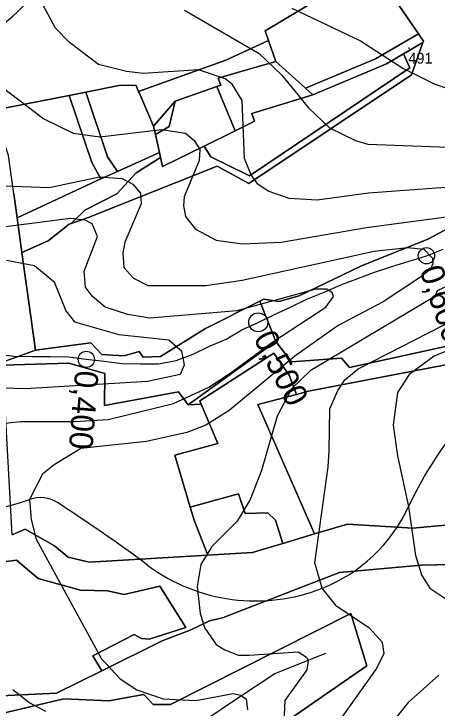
# Model space of a CAD drawing. Extents: x -510989 to -501240, y -1184665 to -1176098.
# Drawn here: x -509708.8 to -509475.1, y -1177973.1 to -1177590.1 of the extents above; entities that cross this region are included whole.
import ezdxf

# ---------------------------------------------------------------- set-up
doc = ezdxf.new("R2010")
doc.units = 0
for name, color, linetype in [('lesni_pozemek', 7, 'Continuous'), ('NAVRH_rozvodnice', 7, 'Continuous'), ('orna_puda', 7, 'Continuous'), ('ostatni_plocha_x_neplodna_puda', 7, 'Continuous'), ('ostatni_plocha_x_ostatni_komunikace', 7, 'Continuous'), ('STAV_vyrazne_udolnice', 7, 'Continuous'), ('trasovani_toku', 7, 'Continuous'), ('trvaly_travni_porost', 7, 'Continuous'), ('vrstevnice_01', 7, 'Continuous'), ('vrstevnice_02', 7, 'Continuous'), ('vrstevnice_05', 7, 'Continuous'), ('zahrada', 7, 'Continuous'), ('zastavena_plocha_a_nadvori', 7, 'Continuous')]:
    doc.layers.add(name, color=color, linetype=linetype)

msp = doc.modelspace()

# ---------------------------------------------------------------- linework, layer by layer
at = {"layer": 'lesni_pozemek'}
for points in [[(-509462.62, -1177705), (-509480.34, -1177714.44), (-509516.83, -1177729.19), (-509551.24, -1177745.75), (-509562.47, -1177748.83), (-509570.85, -1177747.57), (-509572.99, -1177748.64), (-509603.04, -1177763.73), (-509627.77, -1177779.13), (-509637.39, -1177779.59), (-509639.6, -1177776.41), (-509647.86, -1177778.86), (-509660.3, -1177778.07), (-509666.26, -1177771.57), (-509696.88, -1177775.6), (-509704.37, -1177721.75), (-509689.95, -1177715.27), (-509678.31, -1177706.14), (-509677.09, -1177705.72), (-509668.22, -1177702.68), (-509596.6, -1177674.14), (-509578.99, -1177683.68), (-509489.24, -1177623.79), (-509482.96, -1177605.95), (-509482.69, -1177605.19), (-509485.42, -1177601.19), (-509510.77, -1177563.96)], [(-509709.77, -1177877.63), (-509702.57, -1177874.44), (-509686.28, -1177883.62), (-509678.87, -1177889.85), (-509667.21, -1177892.62), (-509601.69, -1177888.74), (-509595.76, -1177888.39), (-509577.13, -1177887.28), (-509560.24, -1177882.24), (-509542.89, -1177877.06), (-509524.67, -1177871.62), (-509488.45, -1177873.79), (-509446.63, -1177870.04)], [(-509726, -1177976.34), (-509724.11, -1177969.12), (-509723.91, -1177966.65), (-509685.31, -1177964.93), (-509660.16, -1177952.52), (-509626.9, -1177936.09), (-509611.43, -1177930.1), (-509600.87, -1177925.02), (-509593.55, -1177923.33), (-509528.98, -1177898.37), (-509484.01, -1177894.27), (-509457.76, -1177893.8), (-509395.5, -1177895.68), (-509385.45, -1177968.52), (-509498.32, -1178006.48)], [(-509457.76, -1177893.8), (-509484.01, -1177894.27), (-509528.98, -1177898.37), (-509593.55, -1177923.33), (-509600.87, -1177925.02), (-509611.43, -1177930.1), (-509626.9, -1177936.09), (-509660.16, -1177952.52), (-509665.25, -1177944.3), (-509642.42, -1177932.44), (-509638.27, -1177934.77), (-509634.17, -1177935.14), (-509613.88, -1177928.71), (-509628.18, -1177905.81), (-509647.86, -1177910.48), (-509657.11, -1177908.44), (-509672, -1177908.16), (-509695.45, -1177901.62), (-509707.32, -1177891.6), (-509725.88, -1177893.83)], [(-509592.78, -1178004.17), (-509514, -1177949.8), (-509522.85, -1177920.9), (-509622.24, -1177971.1), (-509631.9, -1177971.12), (-509636.99, -1177965.65), (-509656.34, -1177969.19), (-509681.2, -1177968.1), (-509725.77, -1177978.59)]]:
    msp.add_lwpolyline(points, dxfattribs=at)
for points in [[(-509460.46, -1177711.83), (-509459.96, -1177714.28), (-509424.26, -1177763.43), (-509447.81, -1177768.6), (-509523.45, -1177785.21), (-509527.84, -1177780.05), (-509555.5, -1177782.05), (-509564.23, -1177770.92), (-509572.99, -1177748.64), (-509570.85, -1177747.57), (-509562.47, -1177748.83), (-509551.24, -1177745.75), (-509516.83, -1177729.19), (-509480.34, -1177714.44), (-509462.62, -1177705)], [(-509445.46, -1177778.96), (-509415.55, -1177773.21), (-509406.67, -1177783.18), (-509389.83, -1177840.04), (-509411, -1177845.5), (-509446.63, -1177870.04), (-509488.45, -1177873.79), (-509524.67, -1177871.62), (-509542.89, -1177877.06), (-509574.05, -1177805.67), (-509552.82, -1177800.09), (-509546.13, -1177798.33)]]:
    msp.add_lwpolyline(points, close=True, dxfattribs=at)
at = {"layer": 'NAVRH_rozvodnice'}
for centre, radius, start, end in [((-509791.78, -1177499.16), 123.67, 297.3565, 320.3942), ((-509304.01, -1177948.55), 205.96, 137.7237, 155.1508), ((-509764.69, -1177669.53), 199.23, 264.9881, 288.9178), ((-509694.22, -1177875.15), 18.13, 56.917, 108.9178), ((-510226.29, -1178691.88), 992.89, 53.4377, 56.91697), ((-509571.08, -1177824.87), 88.36, 291.6398, 335.1508), ((-509575.33, -1177814.16), 99.88, 233.4377, 291.6398)]:
    msp.add_arc(centre, radius, start, end, dxfattribs=at)
at = {"layer": 'orna_puda'}
for points in [[(-509570.02, -1177599.49), (-509510.77, -1177563.96), (-509485.42, -1177601.19), (-509509.18, -1177614.97), (-509547.74, -1177631.1), (-509564.19, -1177616.36), (-509568.18, -1177604.8)], [(-509719.86, -1177643.27), (-509678.3, -1177635.13), (-509665.79, -1177672.22), (-509660.81, -1177681.17), (-509707.03, -1177702.63), (-509708.88, -1177689.34), (-509711.8, -1177668.29), (-509713.07, -1177664.37)]]:
    msp.add_lwpolyline(points, close=True, dxfattribs=at)
at = {"layer": 'ostatni_plocha_x_neplodna_puda'}
for points in [[(-509493.75, -1177612.24), (-509482.96, -1177605.95), (-509489.24, -1177623.79), (-509578.99, -1177683.68), (-509596.6, -1177674.14), (-509668.22, -1177702.68), (-509677.09, -1177705.72), (-509669.63, -1177698.49), (-509651.95, -1177689.42), (-509641.31, -1177677.76), (-509627.8, -1177669.37), (-509626.7, -1177674.34), (-509603.8, -1177663.1), (-509599.97, -1177668.97), (-509578.73, -1177679.51), (-509490.25, -1177619.92)], [(-509631.64, -1177652.13), (-509619.84, -1177638.21), (-509623.01, -1177652.18), (-509630.61, -1177656.76)], [(-509572.99, -1177748.64), (-509564.23, -1177770.92), (-509612.5, -1177805.75), (-509617.82, -1177798.68), (-509658.73, -1177806.22), (-509658.65, -1177788.54), (-509678.37, -1177782.91), (-509714.97, -1177783.89), (-509715.06, -1177782.29), (-509696.88, -1177775.6), (-509666.26, -1177771.57), (-509660.3, -1177778.07), (-509647.86, -1177778.86), (-509639.6, -1177776.41), (-509637.39, -1177779.59), (-509627.77, -1177779.13), (-509603.04, -1177763.73)]]:
    msp.add_lwpolyline(points, close=True, dxfattribs=at)
msp.add_lwpolyline([(-509708.88, -1177689.34), (-509707.03, -1177702.63), (-509704.37, -1177721.75), (-509696.88, -1177775.6), (-509715.06, -1177782.29)], dxfattribs=at)
at = {"layer": 'ostatni_plocha_x_ostatni_komunikace'}
for points in [[(-509482.69, -1177605.19), (-509482.96, -1177605.95), (-509493.75, -1177612.24), (-509503.04, -1177617.66), (-509543.7, -1177634.72), (-509547.74, -1177631.1), (-509509.18, -1177614.97), (-509485.42, -1177601.19)], [(-509628.4, -1177666.69), (-509627.8, -1177669.37), (-509641.31, -1177677.76), (-509651.95, -1177689.42), (-509669.63, -1177698.49), (-509677.09, -1177705.72), (-509678.31, -1177706.14), (-509689.95, -1177715.27), (-509704.37, -1177721.75), (-509707.03, -1177702.63), (-509660.81, -1177681.17), (-509651.5, -1177677.01)]]:
    msp.add_lwpolyline(points, close=True, dxfattribs=at)
at = {"layer": 'STAV_vyrazne_udolnice'}
msp.add_lwpolyline([(-509706.2, -1178013.86), (-509675.25, -1178012.65), (-509644.71, -1178002.21), (-509621.39, -1177992.57), (-509604.51, -1177980.52), (-509584.82, -1177967.26), (-509564.73, -1177954), (-509536.59, -1177942.75)], dxfattribs=at)
at = {"layer": 'trasovani_toku'}
for p, q in [((-509481.01, -1177723.59), (-509471.72, -1177719.9)), ((-509490.55, -1177726.61), (-509481.01, -1177723.59)), ((-509509.61, -1177732.65), (-509500.12, -1177729.49)), ((-509500.12, -1177729.49), (-509490.55, -1177726.61)), ((-509518.97, -1177736.18), (-509509.61, -1177732.65)), ((-509528.36, -1177739.62), (-509518.97, -1177736.18)), ((-509537.52, -1177743.62), (-509528.36, -1177739.62)), ((-509546.78, -1177747.4), (-509537.52, -1177743.62)), ((-509555.76, -1177751.8), (-509546.78, -1177747.4)), ((-509564.83, -1177756.02), (-509555.76, -1177751.8)), ((-509573.86, -1177760.31), (-509564.83, -1177756.02)), ((-509582.94, -1177764.5), (-509573.86, -1177760.31)), ((-509591.58, -1177769.53), (-509582.94, -1177764.5)), ((-509600.76, -1177773.49), (-509591.58, -1177769.53)), ((-509609.75, -1177777.89), (-509600.76, -1177773.49)), ((-509718.64, -1177777.8), (-509708.72, -1177779.01)), ((-509708.72, -1177779.01), (-509698.72, -1177779.07)), ((-509698.72, -1177779.07), (-509688.72, -1177779.21)), ((-509688.72, -1177779.21), (-509678.72, -1177779.43)), ((-509619.11, -1177781.39), (-509609.75, -1177777.89)), ((-509678.72, -1177779.43), (-509668.8, -1177780.72)), ((-509668.8, -1177780.72), (-509658.86, -1177781.78)), ((-509658.86, -1177781.78), (-509648.95, -1177783.1)), ((-509648.95, -1177783.1), (-509638.95, -1177783.27)), ((-509638.95, -1177783.27), (-509628.95, -1177783.17)), ((-509628.95, -1177783.17), (-509619.11, -1177781.39))]:
    msp.add_line(p, q, dxfattribs=at)
for centre, radius in [((-509481.01, -1177723.59), 4.5), ((-509573.86, -1177760.31), 5.25), ((-509668.8, -1177780.72), 4.5)]:
    msp.add_circle(centre, radius, dxfattribs=at)
at = {"layer": 'trvaly_travni_porost'}
for points in [[(-509737.25, -1177525.22), (-509704.91, -1177500.28), (-509715.05, -1177480.43), (-509708.48, -1177475.5), (-509660.52, -1177452), (-509642.03, -1177451.61), (-509637.9, -1177458.29), (-509627.43, -1177456.33), (-509596.6, -1177463.39), (-509599.68, -1177456.28), (-509586.79, -1177457.4), (-509568.76, -1177455.65), (-509556.29, -1177497.11), (-509510.77, -1177563.96), (-509570.02, -1177599.49), (-509568.18, -1177604.8), (-509591.84, -1177615.63), (-509639.91, -1177633.04), (-509641.48, -1177629.44), (-509650.79, -1177629.74), (-509669.12, -1177633.33), (-509678.3, -1177635.13), (-509719.86, -1177643.27)], [(-509725.88, -1177893.83), (-509707.32, -1177891.6), (-509695.45, -1177901.62), (-509672, -1177908.16), (-509657.11, -1177908.44), (-509647.86, -1177910.48), (-509628.18, -1177905.81), (-509613.88, -1177928.71), (-509634.17, -1177935.14), (-509638.27, -1177934.77), (-509642.42, -1177932.44), (-509665.25, -1177944.3), (-509660.16, -1177952.52), (-509685.31, -1177964.93), (-509723.91, -1177966.65)], [(-509725.77, -1177978.59), (-509681.2, -1177968.1), (-509656.34, -1177969.19), (-509636.99, -1177965.65), (-509631.9, -1177971.12), (-509622.24, -1177971.1), (-509522.85, -1177920.9), (-509514, -1177949.8), (-509592.78, -1178004.17)]]:
    msp.add_lwpolyline(points, dxfattribs=at)
for points in [[(-509568.18, -1177604.8), (-509564.19, -1177616.36), (-509585.32, -1177622.55), (-509595.98, -1177625.67), (-509594.6, -1177629.53), (-509596.8, -1177630.29), (-509619.84, -1177638.21), (-509631.64, -1177652.13), (-509632.2, -1177650.84), (-509639.71, -1177633.49), (-509639.91, -1177633.04), (-509591.84, -1177615.63)], [(-509503.04, -1177617.66), (-509493.75, -1177612.24), (-509490.25, -1177619.92), (-509578.73, -1177679.51), (-509599.97, -1177668.97), (-509603.8, -1177663.1), (-509586.55, -1177654.63), (-509575.89, -1177649.39), (-509577.38, -1177645.15), (-509543.7, -1177634.72)], [(-509447.81, -1177768.6), (-509445.46, -1177778.96), (-509546.13, -1177798.33), (-509552.82, -1177800.09), (-509556.84, -1177789.39), (-509565.35, -1177777.32), (-509606.04, -1177803.65), (-509605.31, -1177805.39), (-509612.5, -1177805.75), (-509564.23, -1177770.92), (-509555.5, -1177782.05), (-509527.84, -1177780.05), (-509523.45, -1177785.21)], [(-509714.97, -1177783.89), (-509678.37, -1177782.91), (-509658.65, -1177788.54), (-509658.73, -1177806.22), (-509617.82, -1177798.68), (-509612.5, -1177805.75), (-509605.31, -1177805.39), (-509596.15, -1177827.15), (-509619.9, -1177833.62), (-509611.46, -1177862.26), (-509609.35, -1177869.41), (-509601.69, -1177888.74), (-509667.21, -1177892.62), (-509678.87, -1177889.85), (-509686.28, -1177883.62), (-509702.57, -1177874.44), (-509709.77, -1177877.63)]]:
    msp.add_lwpolyline(points, close=True, dxfattribs=at)
at = {"layer": 'vrstevnice_01'}
for points in [[(-509324.81, -1177758), (-509325.59, -1177753), (-509332.19, -1177743), (-509365.31, -1177717), (-509391.81, -1177688), (-509403.81, -1177683), (-509418.31, -1177682), (-509513, -1177689), (-509541.41, -1177693), (-509556.81, -1177692), (-509568.41, -1177688), (-509574.19, -1177684), (-509577.81, -1177679), (-509581.5, -1177670), (-509582.81, -1177638), (-509588.19, -1177629), (-509592.09, -1177626), (-509606.91, -1177621), (-509637.5, -1177623), (-509646.59, -1177622), (-509662.09, -1177618), (-509678.09, -1177606), (-509685.81, -1177598), (-509696.5, -1177578)], [(-509555.31, -1177587), (-509517.5, -1177605), (-509494.09, -1177620), (-509476.31, -1177629), (-509449.59, -1177638), (-509401.81, -1177650), (-509369.31, -1177663), (-509347, -1177677), (-509275.91, -1177734), (-509244.5, -1177755)], [(-509714.19, -1177685), (-509689.31, -1177686), (-509661.5, -1177680), (-509649.09, -1177681), (-509643.19, -1177684), (-509638.81, -1177689), (-509638.59, -1177695), (-509647.59, -1177716), (-509648.59, -1177722), (-509648, -1177730), (-509642.69, -1177736), (-509634.81, -1177740), (-509602.81, -1177740), (-509582.81, -1177737), (-509509.91, -1177721), (-509491.5, -1177719), (-509482.41, -1177720), (-509477.69, -1177725), (-509477.41, -1177728), (-509478.69, -1177731), (-509483.69, -1177735), (-509505, -1177749), (-509529.81, -1177762), (-509553.69, -1177779), (-509590, -1177809), (-509602.81, -1177817), (-509613.31, -1177821), (-509635.59, -1177826), (-509671.81, -1177830), (-509686.59, -1177839), (-509692.91, -1177844), (-509700.09, -1177858), (-509699.19, -1177869), (-509696.41, -1177880), (-509660.41, -1177946), (-509650.19, -1177957), (-509641, -1177963), (-509626.41, -1177968), (-509608.31, -1177969), (-509587.69, -1177965), (-509583.69, -1177966), (-509580.5, -1177968), (-509579.81, -1177974)], [(-509712.91, -1177726), (-509697.5, -1177729), (-509686.5, -1177738), (-509680.19, -1177754), (-509675.31, -1177760), (-509650.81, -1177767), (-509623.31, -1177770), (-509616.31, -1177776), (-509614.69, -1177784), (-509616.91, -1177789), (-509635.09, -1177793), (-509702.5, -1177797), (-509732.81, -1177796)], [(-509540.19, -1177996), (-509509, -1177952), (-509504.41, -1177943), (-509505.19, -1177937), (-509512.5, -1177929), (-509530.41, -1177917), (-509538.5, -1177907), (-509542.69, -1177893), (-509535.31, -1177840), (-509534.81, -1177831), (-509534.31, -1177808), (-509529.91, -1177798), (-509526, -1177792), (-509518.69, -1177786), (-509432.69, -1177742)]]:
    msp.add_lwpolyline(points, dxfattribs=at)
at = {"layer": 'vrstevnice_02'}
for points in [[(-509614.59, -1177588), (-509573.41, -1177612), (-509560.91, -1177624), (-509546.09, -1177642), (-509534.59, -1177653), (-509520.19, -1177660), (-509513.31, -1177662), (-509459.09, -1177664)], [(-509720, -1177627), (-509692.31, -1177648), (-509676.09, -1177656), (-509661.41, -1177658), (-509627.31, -1177654), (-509614.09, -1177656), (-509609.31, -1177660), (-509606.09, -1177665), (-509606.41, -1177671), (-509614.69, -1177691), (-509615.09, -1177696), (-509614, -1177702), (-509608.5, -1177709), (-509597.09, -1177715), (-509582.69, -1177717), (-509561.31, -1177716), (-509514.19, -1177708), (-509439.69, -1177698)], [(-509724.41, -1177817), (-509704.91, -1177815), (-509675.31, -1177815), (-509656.81, -1177814), (-509620.69, -1177805), (-509601.09, -1177796), (-509588.81, -1177788), (-509565.81, -1177771), (-509536.59, -1177752), (-509532.31, -1177746), (-509533.09, -1177744), (-509536, -1177742), (-509542.09, -1177742), (-509585.69, -1177754), (-509633.81, -1177758), (-509645.81, -1177756), (-509658.31, -1177752), (-509665.41, -1177746), (-509669.19, -1177741), (-509669.91, -1177732), (-509662.69, -1177713), (-509665.59, -1177706), (-509669.5, -1177704), (-509677.5, -1177703), (-509716.19, -1177708)], [(-509422.09, -1177718), (-509475.19, -1177743), (-509476.31, -1177746), (-509545.19, -1177787), (-509555.5, -1177797), (-509563.5, -1177812), (-509572.09, -1177842), (-509578.31, -1177858), (-509585.5, -1177870), (-509599.59, -1177884), (-509605.5, -1177894), (-509607.59, -1177906), (-509605.91, -1177921), (-509603.31, -1177929), (-509597.09, -1177938), (-509592.31, -1177941), (-509584.91, -1177944), (-509578.91, -1177944), (-509551.81, -1177942), (-509547.19, -1177945), (-509546.41, -1177947), (-509547, -1177952), (-509559.19, -1177969), (-509560.31, -1177992)], [(-509455, -1177770), (-509476.81, -1177779), (-509490.5, -1177789), (-509497, -1177799), (-509499.41, -1177817), (-509497, -1177834), (-509490.91, -1177862), (-509487.09, -1177889), (-509483.59, -1177900), (-509479.09, -1177907), (-509462.5, -1177918)], [(-509474.09, -1177955), (-509491.19, -1177970), (-509507.19, -1177990)], [(-509691.19, -1177975), (-509700.5, -1177970), (-509709.41, -1177963)]]:
    msp.add_lwpolyline(points, dxfattribs=at)
at = {"layer": 'zahrada'}
for points in [[(-509678.3, -1177635.13), (-509669.12, -1177633.33), (-509657.13, -1177668.92), (-509651.5, -1177677.01), (-509660.81, -1177681.17), (-509665.79, -1177672.22)], [(-509619.84, -1177638.21), (-509596.8, -1177630.29), (-509586.55, -1177654.63), (-509603.8, -1177663.1), (-509626.7, -1177674.34), (-509627.8, -1177669.37), (-509628.4, -1177666.69), (-509630.61, -1177656.76), (-509623.01, -1177652.18)], [(-509565.35, -1177777.32), (-509556.84, -1177789.39), (-509552.82, -1177800.09), (-509574.05, -1177805.67), (-509542.89, -1177877.06), (-509560.24, -1177882.24), (-509564.41, -1177869.5), (-509568.55, -1177865.34), (-509581.04, -1177865.82), (-509584.8, -1177855.01), (-509604.9, -1177860.48), (-509611.46, -1177862.26), (-509619.9, -1177833.62), (-509596.15, -1177827.15), (-509605.31, -1177805.39), (-509606.04, -1177803.65)]]:
    msp.add_lwpolyline(points, close=True, dxfattribs=at)
at = {"layer": 'zastavena_plocha_a_nadvori'}
for points in [[(-509585.32, -1177622.55), (-509564.19, -1177616.36), (-509547.74, -1177631.1), (-509543.7, -1177634.72), (-509577.38, -1177645.15), (-509575.89, -1177649.39), (-509586.55, -1177654.63), (-509596.8, -1177630.29), (-509594.6, -1177629.53), (-509595.98, -1177625.67)], [(-509650.79, -1177629.74), (-509641.48, -1177629.44), (-509639.91, -1177633.04), (-509639.71, -1177633.49), (-509632.2, -1177650.84), (-509631.64, -1177652.13), (-509630.61, -1177656.76), (-509628.4, -1177666.69), (-509651.5, -1177677.01), (-509657.13, -1177668.92), (-509669.12, -1177633.33)], [(-509604.9, -1177860.48), (-509584.8, -1177855.01), (-509581.04, -1177865.82), (-509568.55, -1177865.34), (-509564.41, -1177869.5), (-509560.24, -1177882.24), (-509577.13, -1177887.28), (-509595.76, -1177888.39), (-509601.69, -1177888.74), (-509609.35, -1177869.41), (-509611.46, -1177862.26)]]:
    msp.add_lwpolyline(points, close=True, dxfattribs=at)

# ---------------------------------------------------------------- texts
at = {"layer": 'trasovani_toku'}
for s, rotation, p in [('0,600', 288.7513, (-509484.99, -1177731.48)), ('0,500', 296.8522, (-509576.8, -1177768.98)), ('0,400', 265.3913, (-509674.93, -1177786.5))]:
    msp.add_text(s, height=13, rotation=rotation, dxfattribs=at).set_placement(p)
at = {"layer": 'vrstevnice_05'}
for s, p in [('.', (-509491.7, -1177609.54)), ('491', (-509491.03, -1177617.59))]:
    msp.add_text(s, height=6, dxfattribs=at).set_placement(p)

doc.saveas('drawing.dxf')
